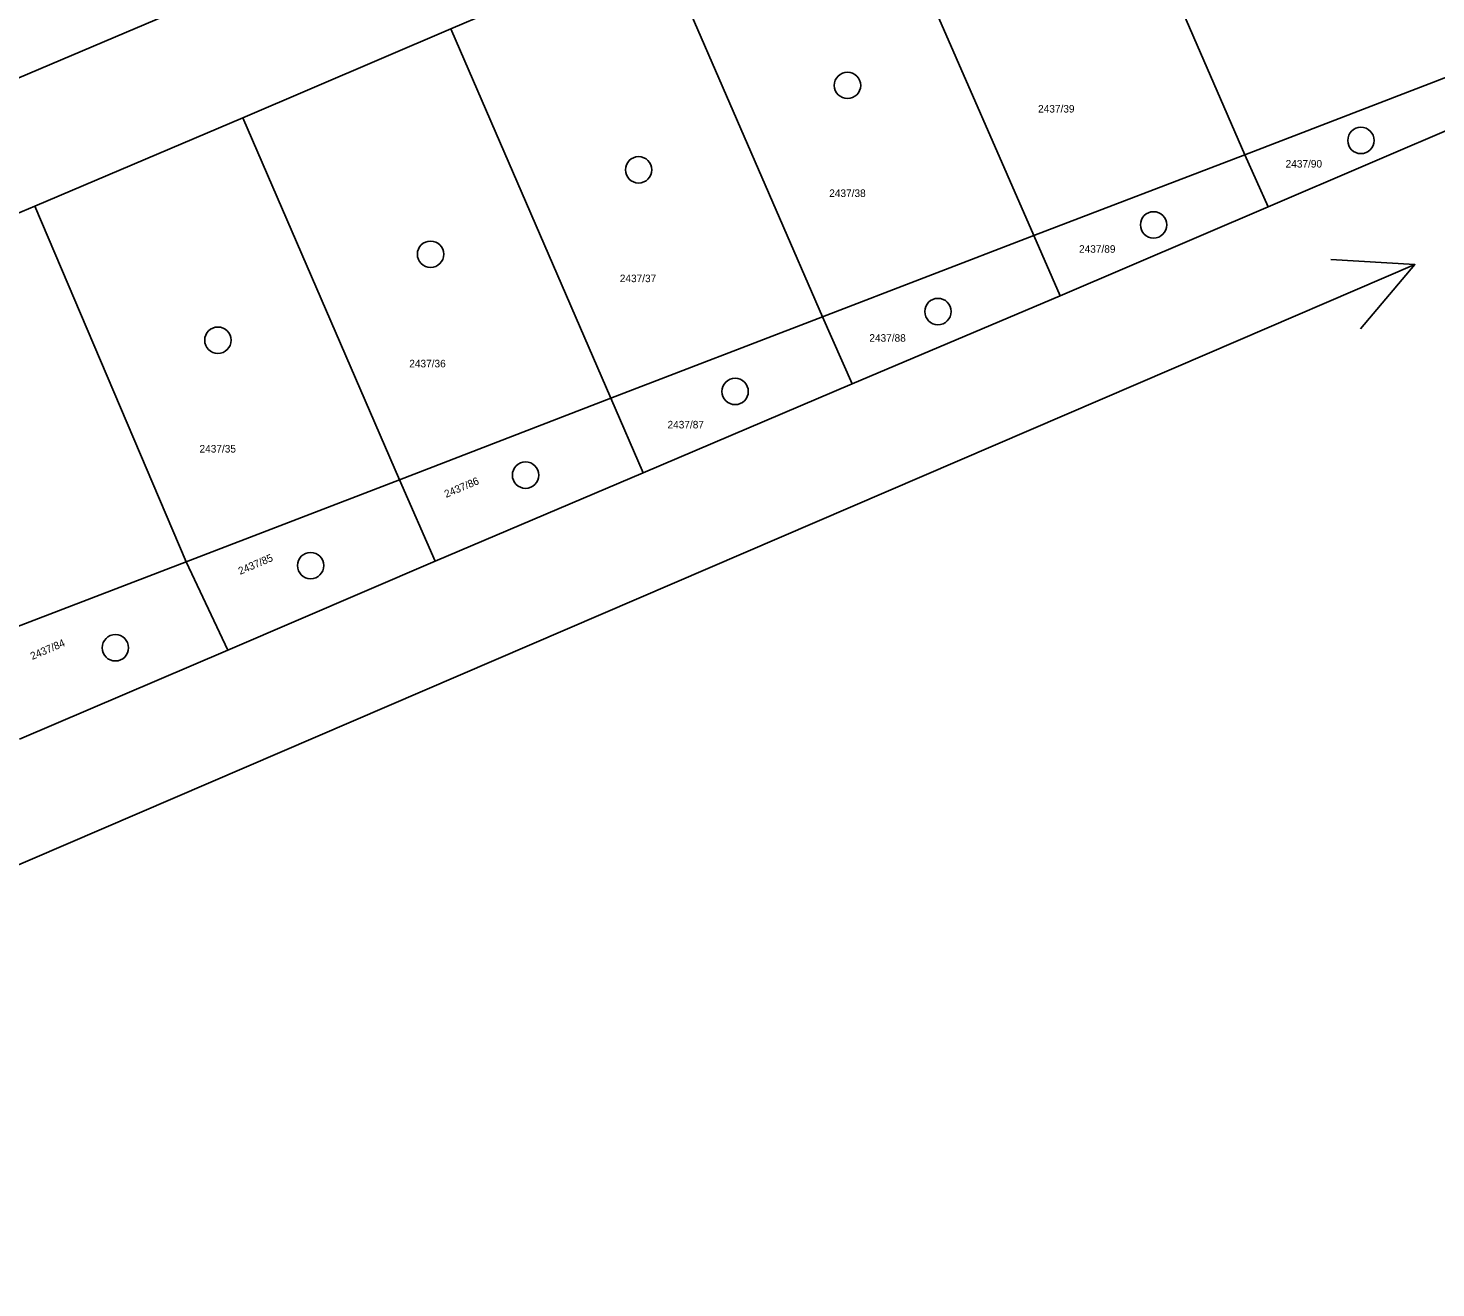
# Model space of a CAD drawing. Extents: x -822293 to -820259, y -1071573 to -1068794.
# Drawn here: x -820519.42 to -820500.75, y -1069594.98 to -1069578.27 of the extents above; entities that cross this region are included whole.
import ezdxf

# ---------------------------------------------------------------- set-up
doc = ezdxf.new("R2010")
doc.units = 0
for name, color, linetype in [('Vrstva 1', 7, 'Continuous'), ('Vrstva 10', 7, 'Continuous'), ('Vrstva 16', 7, 'Continuous'), ('Vrstva 19', 7, 'Continuous'), ('Vrstva 25', 7, 'Continuous')]:
    doc.layers.add(name, color=color, linetype=linetype)

msp = doc.modelspace()

# ---------------------------------------------------------------- linework, layer by layer
at = {"layer": 'Vrstva 1'}
for p, q in [((-820505.54, -1069574.75), (-820503.28, -1069579.95)), ((-820508.3, -1069575.93), (-820506.08, -1069581.02)), ((-820511.05, -1069577.1), (-820513.81, -1069578.28)), ((-820511.05, -1069577.1), (-820508.88, -1069582.1)), ((-820513.81, -1069578.28), (-820516.57, -1069579.46)), ((-820513.81, -1069578.28), (-820511.69, -1069583.18)), ((-820500.47, -1069578.87), (-820503.28, -1069579.95)), ((-820516.57, -1069579.46), (-820519.33, -1069580.63)), ((-820516.57, -1069579.46), (-820514.49, -1069584.26)), ((-820502.97, -1069580.64), (-820500.21, -1069579.46)), ((-820503.28, -1069579.95), (-820506.08, -1069581.02)), ((-820503.28, -1069579.95), (-820502.97, -1069580.64)), ((-820519.33, -1069580.63), (-820522.09, -1069581.81)), ((-820519.33, -1069580.63), (-820517.32, -1069585.35)), ((-820505.73, -1069581.82), (-820502.97, -1069580.64)), ((-820506.08, -1069581.02), (-820508.88, -1069582.1)), ((-820506.08, -1069581.02), (-820505.73, -1069581.82)), ((-820508.49, -1069582.99), (-820505.73, -1069581.82)), ((-820508.88, -1069582.1), (-820511.69, -1069583.18)), ((-820508.88, -1069582.1), (-820508.49, -1069582.99)), ((-820511.26, -1069584.17), (-820508.49, -1069582.99)), ((-820511.69, -1069583.18), (-820514.49, -1069584.26)), ((-820511.69, -1069583.18), (-820511.26, -1069584.17)), ((-820514.02, -1069585.34), (-820511.26, -1069584.17)), ((-820514.49, -1069584.26), (-820517.32, -1069585.35)), ((-820514.49, -1069584.26), (-820514.02, -1069585.34)), ((-820517.32, -1069585.35), (-820520.09, -1069586.41)), ((-820517.32, -1069585.35), (-820516.77, -1069586.52)), ((-820516.77, -1069586.52), (-820514.02, -1069585.34)), ((-820519.53, -1069587.7), (-820516.77, -1069586.52))]:
    msp.add_line(p, q, dxfattribs=at)
at = {"layer": 'Vrstva 10'}
for points in [[(-820396.61, -1069576.94), (-820402.69, -1069578.49), (-820405.27, -1069579.21), (-820406.43, -1069579.53), (-820438.24, -1069587.5), (-820457.43, -1069592.39), (-820477.68, -1069597.79), (-820496.15, -1069603.16), (-820515.37, -1069609.41), (-820535.3, -1069616.98), (-820554.11, -1069625.3), (-820571.83, -1069634.26), (-820585.28, -1069641.81), (-820606.27, -1069655.04), (-820628.29, -1069671.01), (-820647.93, -1069687.34), (-820667.41, -1069705.6), (-820680.13, -1069718.49), (-820694.73, -1069734.03), (-820703.98, -1069744.22)], [(-820699.99, -1069747.07), (-820686.76, -1069732.45), (-820676.49, -1069721.48), (-820664.13, -1069708.83), (-820651.61, -1069696.85), (-820636.83, -1069683.83), (-820625.37, -1069674.56), (-820604.01, -1069659.07), (-820586.04, -1069647.64), (-820569.6, -1069638.45), (-820551.99, -1069629.79), (-820532.99, -1069621.67), (-820513.48, -1069614.48), (-820494.57, -1069608.43), (-820474.72, -1069602.78), (-820455.51, -1069597.69), (-820435.43, -1069592.58), (-820405.44, -1069585), (-820404.29, -1069584.71), (-820401.25, -1069583.95), (-820395.38, -1069582.43)]]:
    msp.add_spline(points, degree=3, dxfattribs=at)
at = {"layer": 'Vrstva 16'}
for p, q in [((-820578.78, -1069604.11), (-820441.76, -1069545.87)), ((-820503.78, -1069582.59), (-820501.023, -1069581.406)), ((-820536.81, -1069596.79), (-820503.78, -1069582.59))]:
    msp.add_line(p, q, dxfattribs=at)
msp.add_lwpolyline([(-820502.14, -1069581.341), (-820501.023, -1069581.406), (-820501.745, -1069582.26)], dxfattribs=at)
at = {"layer": 'Vrstva 25'}
for centre in [(-820508.55, -1069579.03), (-820501.74, -1069579.76), (-820511.32, -1069580.15), (-820504.49, -1069580.88), (-820514.08, -1069581.27), (-820507.35, -1069582.03), (-820516.9, -1069582.41), (-820510.04, -1069583.09), (-820512.82, -1069584.2), (-820515.67, -1069585.4), (-820518.26, -1069586.49)]:
    msp.add_circle(centre, 0.175, dxfattribs=at)

# ---------------------------------------------------------------- texts
at = {"layer": 'Vrstva 19'}
for s, p in [('2437/39', (-820506.022, -1069579.39)), ('2437/90', (-820502.739, -1069580.12)), ('2437/38', (-820508.792, -1069580.51)), ('2437/89', (-820505.479, -1069581.25)), ('2437/37', (-820511.57, -1069581.64)), ('2437/88', (-820508.26, -1069582.43)), ('2437/36', (-820514.362, -1069582.77)), ('2437/87', (-820510.937, -1069583.58)), ('2437/35', (-820517.144, -1069583.9))]:
    msp.add_text(s, height=0.1, dxfattribs=at).set_placement(p)
for s, rotation, p in [('2437/86', 22.9757, (-820513.872, -1069584.502)), ('2437/85', 23.2048, (-820516.604, -1069585.523)), ('2437/84', 23.1475, (-820519.362, -1069586.652))]:
    msp.add_text(s, height=0.1, rotation=rotation, dxfattribs=at).set_placement(p)

doc.saveas('drawing.dxf')
